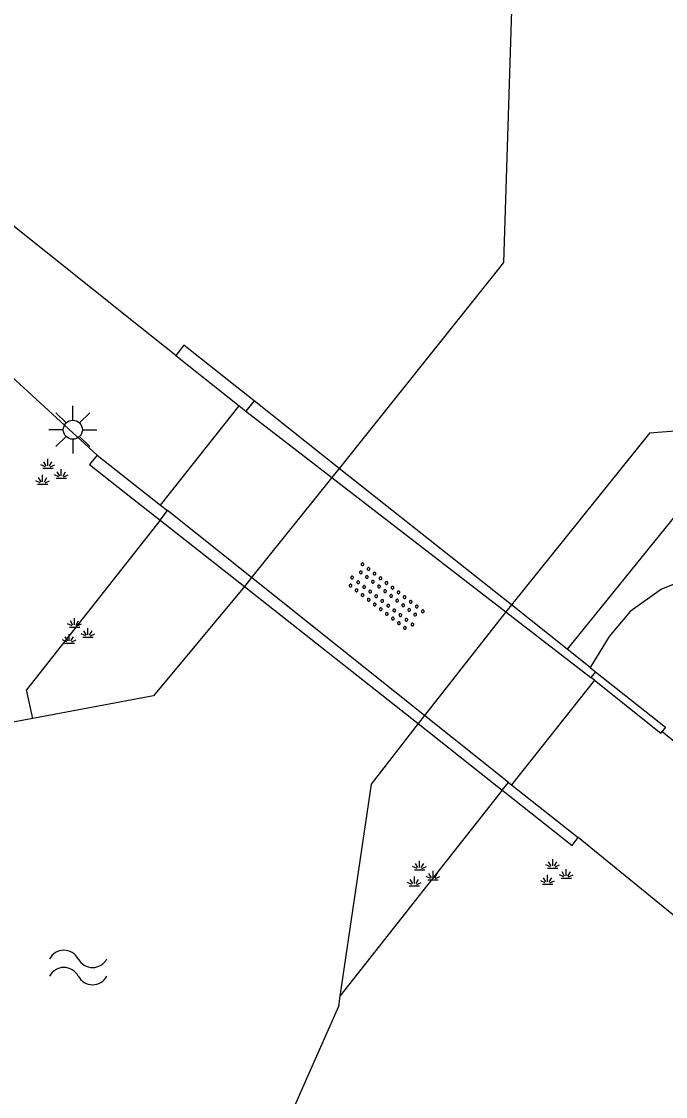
# Model space of a CAD drawing. Extents: x 131000 to 133013, y 393000 to 396501.
# Drawn here: x 131176.59 to 131193.43, y 394999.48 to 395027.58 of the extents above; entities that cross this region are included whole.
import ezdxf

# ---------------------------------------------------------------- set-up
doc = ezdxf.new("R2010")
doc.units = 0
for name, color, linetype in [('gg-afsc-erfafscheiding', 7, 'Continuous'), ('gg-knt-BGT kruinlijn', 7, 'Continuous'), ('gg-knt-verharding', 7, 'Continuous'), ('gg-kntw-beschoeiing', 7, 'Continuous'), ('gg-kwrk-kunstwerk', 7, 'Continuous'), ('gg-kwrk-kunstwerk niveau 01', 7, 'Continuous'), ('gt-grn-groengrens', 7, 'Continuous'), ('gt-grn-vlakafsluiter', 7, 'Continuous'), ('gt-symb-groenvak', 7, 'Continuous'), ('gt-symb-lichtmast', 7, 'Continuous'), ('gt-symb-overige verharding', 7, 'Continuous'), ('gt-symb-watersymbool', 7, 'Continuous')]:
    doc.layers.add(name, color=color, linetype=linetype)

# ---------------------------------------------------------------- blocks, each defined once
blk = doc.blocks.new('gt0-GRVAK')
at = {"layer": 'gt-symb-groenvak'}
for p, q in [((-0.091, 0.211), (-0.156, 0.322)), ((-0.047, 0.214), (-0.047, 0.393)), ((-0.004, 0.211), (0.061, 0.322)), ((-0.11, 0.189), (-0.228, 0.24)), ((-0.182, 0.153), (0.088, 0.153)), ((0.015, 0.189), (0.133, 0.24)), ((0.262, -0.052), (0.197, 0.059)), ((0.305, -0.049), (0.305, 0.13)), ((0.349, -0.052), (0.414, 0.059)), ((-0.245, -0.228), (-0.363, -0.177)), ((-0.318, -0.264), (-0.047, -0.264)), ((-0.226, -0.206), (-0.291, -0.095)), ((-0.183, -0.203), (-0.183, -0.024)), ((-0.139, -0.206), (-0.074, -0.095)), ((-0.12, -0.228), (-0.002, -0.177)), ((0.243, -0.074), (0.125, -0.023)), ((0.17, -0.11), (0.441, -0.11)), ((0.368, -0.074), (0.486, -0.023))]:
    blk.add_line(p, q, dxfattribs=at)
blk = doc.blocks.new('gt0-LMAST')
at = {"layer": 'gt-symb-lichtmast'}
for p, q in [((-0.005, 0.246), (-0.005, 0.621)), ((-0.182, 0.173), (-0.447, 0.438)), ((0.172, 0.173), (0.437, 0.438)), ((-0.255, -0.004), (-0.63, -0.004)), ((-0.182, -0.181), (-0.447, -0.446)), ((-0.005, -0.254), (-0.005, -0.629)), ((0.437, -0.446), (0.172, -0.181)), ((0.245, -0.004), (0.62, -0.004))]:
    blk.add_line(p, q, dxfattribs=at)
blk.add_circle((-0.005, -0.004), 0.25, dxfattribs=at)
blk = doc.blocks.new('gt0-OVH')
at = {"layer": 'gt-symb-overige verharding'}
for points in [[(-0.972, 0.298), (-0.967, 0.308), (-0.965, 0.319), (-0.966, 0.33), (-0.971, 0.34), (-0.978, 0.348), (-0.988, 0.353), (-0.999, 0.355), (-1.01, 0.354), (-1.02, 0.349), (-1.028, 0.342), (-1.033, 0.332), (-1.035, 0.321), (-1.034, 0.31), (-1.029, 0.3), (-1.022, 0.292), (-1.012, 0.287), (-1.001, 0.285), (-0.99, 0.286), (-0.98, 0.291)], [(-0.772, 0.298), (-0.767, 0.308), (-0.765, 0.319), (-0.766, 0.33), (-0.771, 0.34), (-0.778, 0.348), (-0.788, 0.353), (-0.799, 0.355), (-0.81, 0.354), (-0.82, 0.349), (-0.828, 0.342), (-0.833, 0.332), (-0.835, 0.321), (-0.834, 0.31), (-0.829, 0.3), (-0.822, 0.292), (-0.812, 0.287), (-0.801, 0.285), (-0.79, 0.286), (-0.78, 0.291)], [(-0.572, 0.298), (-0.567, 0.308), (-0.565, 0.319), (-0.566, 0.33), (-0.571, 0.34), (-0.578, 0.348), (-0.588, 0.353), (-0.599, 0.355), (-0.61, 0.354), (-0.62, 0.349), (-0.628, 0.342), (-0.633, 0.332), (-0.635, 0.321), (-0.634, 0.31), (-0.629, 0.3), (-0.622, 0.292), (-0.612, 0.287), (-0.601, 0.285), (-0.59, 0.286), (-0.58, 0.291)], [(-0.372, 0.298), (-0.367, 0.308), (-0.365, 0.319), (-0.366, 0.33), (-0.371, 0.34), (-0.378, 0.348), (-0.388, 0.353), (-0.399, 0.355), (-0.41, 0.354), (-0.42, 0.349), (-0.428, 0.342), (-0.433, 0.332), (-0.435, 0.321), (-0.434, 0.31), (-0.429, 0.3), (-0.422, 0.292), (-0.412, 0.287), (-0.401, 0.285), (-0.39, 0.286), (-0.38, 0.291)], [(-0.172, 0.298), (-0.167, 0.308), (-0.165, 0.319), (-0.166, 0.33), (-0.171, 0.34), (-0.178, 0.348), (-0.188, 0.353), (-0.199, 0.355), (-0.21, 0.354), (-0.22, 0.349), (-0.228, 0.342), (-0.233, 0.332), (-0.235, 0.321), (-0.234, 0.31), (-0.229, 0.3), (-0.222, 0.292), (-0.212, 0.287), (-0.201, 0.285), (-0.19, 0.286), (-0.18, 0.291)], [(0.028, 0.298), (0.033, 0.308), (0.035, 0.319), (0.034, 0.33), (0.029, 0.34), (0.022, 0.348), (0.012, 0.353), (0.001, 0.355), (-0.01, 0.354), (-0.02, 0.349), (-0.028, 0.342), (-0.033, 0.332), (-0.035, 0.321), (-0.034, 0.31), (-0.029, 0.3), (-0.022, 0.292), (-0.012, 0.287), (-0.001, 0.285), (0.01, 0.286), (0.02, 0.291)], [(0.228, 0.298), (0.233, 0.308), (0.235, 0.319), (0.234, 0.33), (0.229, 0.34), (0.222, 0.348), (0.212, 0.353), (0.201, 0.355), (0.19, 0.354), (0.18, 0.349), (0.172, 0.342), (0.167, 0.332), (0.165, 0.321), (0.166, 0.31), (0.171, 0.3), (0.178, 0.292), (0.188, 0.287), (0.199, 0.285), (0.21, 0.286), (0.22, 0.291)], [(0.428, 0.298), (0.433, 0.308), (0.435, 0.319), (0.434, 0.33), (0.429, 0.34), (0.422, 0.348), (0.412, 0.353), (0.401, 0.355), (0.39, 0.354), (0.38, 0.349), (0.372, 0.342), (0.367, 0.332), (0.365, 0.321), (0.366, 0.31), (0.371, 0.3), (0.378, 0.292), (0.388, 0.287), (0.399, 0.285), (0.41, 0.286), (0.42, 0.291)], [(0.628, 0.298), (0.633, 0.308), (0.635, 0.319), (0.634, 0.33), (0.629, 0.34), (0.622, 0.348), (0.612, 0.353), (0.601, 0.355), (0.59, 0.354), (0.58, 0.349), (0.572, 0.342), (0.567, 0.332), (0.565, 0.321), (0.566, 0.31), (0.571, 0.3), (0.578, 0.292), (0.588, 0.287), (0.599, 0.285), (0.61, 0.286), (0.62, 0.291)], [(0.828, 0.298), (0.833, 0.308), (0.835, 0.319), (0.834, 0.33), (0.829, 0.34), (0.822, 0.348), (0.812, 0.353), (0.801, 0.355), (0.79, 0.354), (0.78, 0.349), (0.772, 0.342), (0.767, 0.332), (0.765, 0.321), (0.766, 0.31), (0.771, 0.3), (0.778, 0.292), (0.788, 0.287), (0.799, 0.285), (0.81, 0.286), (0.82, 0.291)], [(1.028, 0.298), (1.033, 0.308), (1.035, 0.319), (1.034, 0.33), (1.029, 0.34), (1.022, 0.348), (1.012, 0.353), (1.001, 0.355), (0.99, 0.354), (0.98, 0.349), (0.972, 0.342), (0.967, 0.332), (0.965, 0.321), (0.966, 0.31), (0.971, 0.3), (0.978, 0.292), (0.988, 0.287), (0.999, 0.285), (1.01, 0.286), (1.02, 0.291)], [(-0.872, 0.106), (-0.867, 0.116), (-0.865, 0.126), (-0.866, 0.137), (-0.871, 0.147), (-0.878, 0.156), (-0.888, 0.161), (-0.899, 0.163), (-0.91, 0.162), (-0.92, 0.157), (-0.928, 0.15), (-0.933, 0.14), (-0.935, 0.129), (-0.934, 0.118), (-0.929, 0.108), (-0.922, 0.1), (-0.912, 0.095), (-0.901, 0.092), (-0.89, 0.094), (-0.88, 0.098)], [(-0.672, 0.106), (-0.667, 0.116), (-0.665, 0.126), (-0.666, 0.137), (-0.671, 0.147), (-0.678, 0.156), (-0.688, 0.161), (-0.699, 0.163), (-0.71, 0.162), (-0.72, 0.157), (-0.728, 0.15), (-0.733, 0.14), (-0.735, 0.129), (-0.734, 0.118), (-0.729, 0.108), (-0.722, 0.1), (-0.712, 0.095), (-0.701, 0.092), (-0.69, 0.094), (-0.68, 0.098)], [(-0.472, 0.106), (-0.467, 0.116), (-0.465, 0.126), (-0.466, 0.137), (-0.471, 0.147), (-0.478, 0.156), (-0.488, 0.161), (-0.499, 0.163), (-0.51, 0.162), (-0.52, 0.157), (-0.528, 0.15), (-0.533, 0.14), (-0.535, 0.129), (-0.534, 0.118), (-0.529, 0.108), (-0.522, 0.1), (-0.512, 0.095), (-0.501, 0.092), (-0.49, 0.094), (-0.48, 0.098)], [(-0.272, 0.106), (-0.267, 0.116), (-0.265, 0.126), (-0.266, 0.137), (-0.271, 0.147), (-0.278, 0.156), (-0.288, 0.161), (-0.299, 0.163), (-0.31, 0.162), (-0.32, 0.157), (-0.328, 0.15), (-0.333, 0.14), (-0.335, 0.129), (-0.334, 0.118), (-0.329, 0.108), (-0.322, 0.1), (-0.312, 0.095), (-0.301, 0.092), (-0.29, 0.094), (-0.28, 0.098)], [(-0.072, 0.106), (-0.067, 0.116), (-0.065, 0.126), (-0.066, 0.137), (-0.071, 0.147), (-0.078, 0.156), (-0.088, 0.161), (-0.099, 0.163), (-0.11, 0.162), (-0.12, 0.157), (-0.128, 0.15), (-0.133, 0.14), (-0.135, 0.129), (-0.134, 0.118), (-0.129, 0.108), (-0.122, 0.1), (-0.112, 0.095), (-0.101, 0.092), (-0.09, 0.094), (-0.08, 0.098)], [(0.128, 0.106), (0.133, 0.116), (0.135, 0.126), (0.134, 0.137), (0.129, 0.147), (0.122, 0.156), (0.112, 0.161), (0.101, 0.163), (0.09, 0.162), (0.08, 0.157), (0.072, 0.15), (0.067, 0.14), (0.065, 0.129), (0.066, 0.118), (0.071, 0.108), (0.078, 0.1), (0.088, 0.095), (0.099, 0.092), (0.11, 0.094), (0.12, 0.098)], [(0.328, 0.106), (0.333, 0.116), (0.335, 0.126), (0.334, 0.137), (0.329, 0.147), (0.322, 0.156), (0.312, 0.161), (0.301, 0.163), (0.29, 0.162), (0.28, 0.157), (0.272, 0.15), (0.267, 0.14), (0.265, 0.129), (0.266, 0.118), (0.271, 0.108), (0.278, 0.1), (0.288, 0.095), (0.299, 0.092), (0.31, 0.094), (0.32, 0.098)], [(0.528, 0.106), (0.533, 0.116), (0.535, 0.126), (0.534, 0.137), (0.529, 0.147), (0.522, 0.156), (0.512, 0.161), (0.501, 0.163), (0.49, 0.162), (0.48, 0.157), (0.472, 0.15), (0.467, 0.14), (0.465, 0.129), (0.466, 0.118), (0.471, 0.108), (0.478, 0.1), (0.488, 0.095), (0.499, 0.092), (0.51, 0.094), (0.52, 0.098)], [(0.728, 0.106), (0.733, 0.116), (0.735, 0.126), (0.734, 0.137), (0.729, 0.147), (0.722, 0.156), (0.712, 0.161), (0.701, 0.163), (0.69, 0.162), (0.68, 0.157), (0.672, 0.15), (0.667, 0.14), (0.665, 0.129), (0.666, 0.118), (0.671, 0.108), (0.678, 0.1), (0.688, 0.095), (0.699, 0.092), (0.71, 0.094), (0.72, 0.098)], [(0.928, 0.106), (0.933, 0.116), (0.935, 0.126), (0.934, 0.137), (0.929, 0.147), (0.922, 0.156), (0.912, 0.161), (0.901, 0.163), (0.89, 0.162), (0.88, 0.157), (0.872, 0.15), (0.867, 0.14), (0.865, 0.129), (0.866, 0.118), (0.871, 0.108), (0.878, 0.1), (0.888, 0.095), (0.899, 0.092), (0.91, 0.094), (0.92, 0.098)], [(-0.972, -0.142), (-0.967, -0.132), (-0.965, -0.121), (-0.966, -0.11), (-0.971, -0.1), (-0.978, -0.092), (-0.988, -0.087), (-0.999, -0.085), (-1.01, -0.086), (-1.02, -0.091), (-1.028, -0.098), (-1.033, -0.108), (-1.035, -0.119), (-1.034, -0.13), (-1.029, -0.14), (-1.022, -0.148), (-1.012, -0.153), (-1.001, -0.155), (-0.99, -0.154), (-0.98, -0.149)], [(-0.872, -0.334), (-0.867, -0.324), (-0.865, -0.314), (-0.866, -0.303), (-0.871, -0.293), (-0.878, -0.284), (-0.888, -0.279), (-0.899, -0.277), (-0.91, -0.278), (-0.92, -0.283), (-0.928, -0.29), (-0.933, -0.3), (-0.935, -0.311), (-0.934, -0.322), (-0.929, -0.332), (-0.922, -0.34), (-0.912, -0.345), (-0.901, -0.348), (-0.89, -0.346), (-0.88, -0.342)], [(-0.772, -0.142), (-0.767, -0.132), (-0.765, -0.121), (-0.766, -0.11), (-0.771, -0.1), (-0.778, -0.092), (-0.788, -0.087), (-0.799, -0.085), (-0.81, -0.086), (-0.82, -0.091), (-0.828, -0.098), (-0.833, -0.108), (-0.835, -0.119), (-0.834, -0.13), (-0.829, -0.14), (-0.822, -0.148), (-0.812, -0.153), (-0.801, -0.155), (-0.79, -0.154), (-0.78, -0.149)], [(-0.672, -0.334), (-0.667, -0.324), (-0.665, -0.314), (-0.666, -0.303), (-0.671, -0.293), (-0.678, -0.284), (-0.688, -0.279), (-0.699, -0.277), (-0.71, -0.278), (-0.72, -0.283), (-0.728, -0.29), (-0.733, -0.3), (-0.735, -0.311), (-0.734, -0.322), (-0.729, -0.332), (-0.722, -0.34), (-0.712, -0.345), (-0.701, -0.348), (-0.69, -0.346), (-0.68, -0.342)], [(-0.572, -0.142), (-0.567, -0.132), (-0.565, -0.121), (-0.566, -0.11), (-0.571, -0.1), (-0.578, -0.092), (-0.588, -0.087), (-0.599, -0.085), (-0.61, -0.086), (-0.62, -0.091), (-0.628, -0.098), (-0.633, -0.108), (-0.635, -0.119), (-0.634, -0.13), (-0.629, -0.14), (-0.622, -0.148), (-0.612, -0.153), (-0.601, -0.155), (-0.59, -0.154), (-0.58, -0.149)], [(-0.472, -0.334), (-0.467, -0.324), (-0.465, -0.314), (-0.466, -0.303), (-0.471, -0.293), (-0.478, -0.284), (-0.488, -0.279), (-0.499, -0.277), (-0.51, -0.278), (-0.52, -0.283), (-0.528, -0.29), (-0.533, -0.3), (-0.535, -0.311), (-0.534, -0.322), (-0.529, -0.332), (-0.522, -0.34), (-0.512, -0.345), (-0.501, -0.348), (-0.49, -0.346), (-0.48, -0.342)], [(-0.372, -0.142), (-0.367, -0.132), (-0.365, -0.121), (-0.366, -0.11), (-0.371, -0.1), (-0.378, -0.092), (-0.388, -0.087), (-0.399, -0.085), (-0.41, -0.086), (-0.42, -0.091), (-0.428, -0.098), (-0.433, -0.108), (-0.435, -0.119), (-0.434, -0.13), (-0.429, -0.14), (-0.422, -0.148), (-0.412, -0.153), (-0.401, -0.155), (-0.39, -0.154), (-0.38, -0.149)], [(-0.272, -0.334), (-0.267, -0.324), (-0.265, -0.314), (-0.266, -0.303), (-0.271, -0.293), (-0.278, -0.284), (-0.288, -0.279), (-0.299, -0.277), (-0.31, -0.278), (-0.32, -0.283), (-0.328, -0.29), (-0.333, -0.3), (-0.335, -0.311), (-0.334, -0.322), (-0.329, -0.332), (-0.322, -0.34), (-0.312, -0.345), (-0.301, -0.348), (-0.29, -0.346), (-0.28, -0.342)], [(-0.172, -0.142), (-0.167, -0.132), (-0.165, -0.121), (-0.166, -0.11), (-0.171, -0.1), (-0.178, -0.092), (-0.188, -0.087), (-0.199, -0.085), (-0.21, -0.086), (-0.22, -0.091), (-0.228, -0.098), (-0.233, -0.108), (-0.235, -0.119), (-0.234, -0.13), (-0.229, -0.14), (-0.222, -0.148), (-0.212, -0.153), (-0.201, -0.155), (-0.19, -0.154), (-0.18, -0.149)], [(-0.072, -0.334), (-0.067, -0.324), (-0.065, -0.314), (-0.066, -0.303), (-0.071, -0.293), (-0.078, -0.284), (-0.088, -0.279), (-0.099, -0.277), (-0.11, -0.278), (-0.12, -0.283), (-0.128, -0.29), (-0.133, -0.3), (-0.135, -0.311), (-0.134, -0.322), (-0.129, -0.332), (-0.122, -0.34), (-0.112, -0.345), (-0.101, -0.348), (-0.09, -0.346), (-0.08, -0.342)], [(0.028, -0.142), (0.033, -0.132), (0.035, -0.121), (0.034, -0.11), (0.029, -0.1), (0.022, -0.092), (0.012, -0.087), (0.001, -0.085), (-0.01, -0.086), (-0.02, -0.091), (-0.028, -0.098), (-0.033, -0.108), (-0.035, -0.119), (-0.034, -0.13), (-0.029, -0.14), (-0.022, -0.148), (-0.012, -0.153), (-0.001, -0.155), (0.01, -0.154), (0.02, -0.149)], [(0.128, -0.334), (0.133, -0.324), (0.135, -0.314), (0.134, -0.303), (0.129, -0.293), (0.122, -0.284), (0.112, -0.279), (0.101, -0.277), (0.09, -0.278), (0.08, -0.283), (0.072, -0.29), (0.067, -0.3), (0.065, -0.311), (0.066, -0.322), (0.071, -0.332), (0.078, -0.34), (0.088, -0.345), (0.099, -0.348), (0.11, -0.346), (0.12, -0.342)], [(0.228, -0.142), (0.233, -0.132), (0.235, -0.121), (0.234, -0.11), (0.229, -0.1), (0.222, -0.092), (0.212, -0.087), (0.201, -0.085), (0.19, -0.086), (0.18, -0.091), (0.172, -0.098), (0.167, -0.108), (0.165, -0.119), (0.166, -0.13), (0.171, -0.14), (0.178, -0.148), (0.188, -0.153), (0.199, -0.155), (0.21, -0.154), (0.22, -0.149)], [(0.328, -0.334), (0.333, -0.324), (0.335, -0.314), (0.334, -0.303), (0.329, -0.293), (0.322, -0.284), (0.312, -0.279), (0.301, -0.277), (0.29, -0.278), (0.28, -0.283), (0.272, -0.29), (0.267, -0.3), (0.265, -0.311), (0.266, -0.322), (0.271, -0.332), (0.278, -0.34), (0.288, -0.345), (0.299, -0.348), (0.31, -0.346), (0.32, -0.342)], [(0.428, -0.142), (0.433, -0.132), (0.435, -0.121), (0.434, -0.11), (0.429, -0.1), (0.422, -0.092), (0.412, -0.087), (0.401, -0.085), (0.39, -0.086), (0.38, -0.091), (0.372, -0.098), (0.367, -0.108), (0.365, -0.119), (0.366, -0.13), (0.371, -0.14), (0.378, -0.148), (0.388, -0.153), (0.399, -0.155), (0.41, -0.154), (0.42, -0.149)], [(0.528, -0.334), (0.533, -0.324), (0.535, -0.314), (0.534, -0.303), (0.529, -0.293), (0.522, -0.284), (0.512, -0.279), (0.501, -0.277), (0.49, -0.278), (0.48, -0.283), (0.472, -0.29), (0.467, -0.3), (0.465, -0.311), (0.466, -0.322), (0.471, -0.332), (0.478, -0.34), (0.488, -0.345), (0.499, -0.348), (0.51, -0.346), (0.52, -0.342)], [(0.628, -0.142), (0.633, -0.132), (0.635, -0.121), (0.634, -0.11), (0.629, -0.1), (0.622, -0.092), (0.612, -0.087), (0.601, -0.085), (0.59, -0.086), (0.58, -0.091), (0.572, -0.098), (0.567, -0.108), (0.565, -0.119), (0.566, -0.13), (0.571, -0.14), (0.578, -0.148), (0.588, -0.153), (0.599, -0.155), (0.61, -0.154), (0.62, -0.149)], [(0.728, -0.334), (0.733, -0.324), (0.735, -0.314), (0.734, -0.303), (0.729, -0.293), (0.722, -0.284), (0.712, -0.279), (0.701, -0.277), (0.69, -0.278), (0.68, -0.283), (0.672, -0.29), (0.667, -0.3), (0.665, -0.311), (0.666, -0.322), (0.671, -0.332), (0.678, -0.34), (0.688, -0.345), (0.699, -0.348), (0.71, -0.346), (0.72, -0.342)], [(0.828, -0.142), (0.833, -0.132), (0.835, -0.121), (0.834, -0.11), (0.829, -0.1), (0.822, -0.092), (0.812, -0.087), (0.801, -0.085), (0.79, -0.086), (0.78, -0.091), (0.772, -0.098), (0.767, -0.108), (0.765, -0.119), (0.766, -0.13), (0.771, -0.14), (0.778, -0.148), (0.788, -0.153), (0.799, -0.155), (0.81, -0.154), (0.82, -0.149)], [(0.928, -0.334), (0.933, -0.324), (0.935, -0.314), (0.934, -0.303), (0.929, -0.293), (0.922, -0.284), (0.912, -0.279), (0.901, -0.277), (0.89, -0.278), (0.88, -0.283), (0.872, -0.29), (0.867, -0.3), (0.865, -0.311), (0.866, -0.322), (0.871, -0.332), (0.878, -0.34), (0.888, -0.345), (0.899, -0.348), (0.91, -0.346), (0.92, -0.342)], [(1.028, -0.142), (1.033, -0.132), (1.035, -0.121), (1.034, -0.11), (1.029, -0.1), (1.022, -0.092), (1.012, -0.087), (1.001, -0.085), (0.99, -0.086), (0.98, -0.091), (0.972, -0.098), (0.967, -0.108), (0.965, -0.119), (0.966, -0.13), (0.971, -0.14), (0.978, -0.148), (0.988, -0.153), (0.999, -0.155), (1.01, -0.154), (1.02, -0.149)]]:
    blk.add_lwpolyline(points, close=True, dxfattribs=at)
blk = doc.blocks.new('gt0-WA')
at = {"layer": 'gt-symb-watersymbool'}
for centre, start, end in [((-0.323, 0.022), 28.0725, 151.9275), ((0.427, 0.422), 208.0725, 331.9275), ((-0.323, -0.428), 28.0725, 151.9275), ((0.427, -0.028), 208.0725, 331.9275)]:
    blk.add_arc(centre, 0.425, start, end, dxfattribs=at)

msp = doc.modelspace()

# ---------------------------------------------------------------- linework, layer by layer
at = {"layer": 'gg-afsc-erfafscheiding'}
for p, q in [((131179.695, 395019.59), (131173.073, 395024.85)), ((131180.629, 395018.848), (131179.695, 395019.59)), ((131180.216, 395014.544), (131176.718, 395010.107)), ((131189.162, 395007.489), (131184.916, 395002.101))]:
    msp.add_line(p, q, dxfattribs=at)
msp.add_lwpolyline([(131217.168, 394985.172), (131198.811, 395000), (131191.145, 395006.246)], dxfattribs=at)
at = {"layer": 'gg-knt-BGT kruinlijn'}
msp.add_lwpolyline([(131205.191, 395010.304), (131202.926, 395011.215), (131200.047, 395012.443), (131199.109, 395012.796), (131198.151, 395013.062), (131197.733, 395013.14), (131196.738, 395013.24), (131195.102, 395013.224), (131194.116, 395013.058), (131193.326, 395012.744), (131192.509, 395012.159), (131191.959, 395011.501), (131191.463, 395010.694)], dxfattribs=at)
at = {"layer": 'gg-knt-verharding'}
msp.add_line((131193.339, 395009.017), (131222.895, 394985.319), dxfattribs=at)
msp.add_lwpolyline([(131178.568, 395016.243), (131176.121, 395018.487), (131155.962, 395034.463)], dxfattribs=at)
at = {"layer": 'gg-kntw-beschoeiing'}
for p, q in [((131188.899, 395020.908), (131184.899, 395015.898)), ((131184.899, 395015.898), (131184.707, 395015.659)), ((131184.707, 395015.659), (131182.608, 395013.043)), ((131182.608, 395013.043), (131182.421, 395012.81)), ((131189.403, 395012.329), (131189.258, 395012.146)), ((131189.258, 395012.146), (131187.127, 395009.44)), ((131187.127, 395009.44), (131186.963, 395009.232))]:
    msp.add_line(p, q, dxfattribs=at)
for points in [[(131176.595, 395063.099), (131178.507, 395059.949), (131189.447, 395029.249), (131189.194, 395021.278), (131188.899, 395020.908)], [(131227.951, 395020.665), (131225.066, 395012.454), (131222.876, 395010.354), (131220.032, 395010.267), (131199.763, 395017.353), (131193.008, 395016.817), (131189.403, 395012.329)], [(131182.421, 395012.81), (131180.044, 395009.953), (131176.885, 395009.363)], [(131176.885, 395009.363), (131175.324, 395009.072), (131172.164, 395007.53), (131164.695, 395000)], [(131186.963, 395009.232), (131185.738, 395007.648), (131184.916, 395002.101)], [(131184.916, 395002.101), (131184.876, 395001.833), (131184.069, 395000)], [(131184.069, 395000), (131183.309, 394998.274), (131179.741, 394993.717), (131177.151, 394990.931), (131173.955, 394988.703), (131166.918, 394986.313), (131151.655, 394984.572)]]:
    msp.add_lwpolyline(points, dxfattribs=at)
at = {"layer": 'gg-kwrk-kunstwerk'}
for p, q in [((131180.629, 395018.848), (131182.286, 395017.532)), ((131182.673, 395017.662), (131182.181, 395018.051)), ((131178.568, 395016.243), (131180.229, 395014.937)), ((131179.492, 395015.114), (131180.216, 395014.544)), ((131191.603, 395010.583), (131193.43, 395009.132)), ((131193.43, 395009.132), (131193.339, 395009.017)), ((131189.162, 395007.489), (131189.226, 395007.439)), ((131189.401, 395007.628), (131191.145, 395006.246))]:
    msp.add_line(p, q, dxfattribs=at)
for points in [[(131182.181, 395018.051), (131180.839, 395019.114), (131180.629, 395018.848)], [(131178.568, 395016.243), (131178.372, 395015.995), (131179.492, 395015.114)], [(131191.57, 395010.36), (131193.309, 395008.979), (131193.339, 395009.017)], [(131189.226, 395007.439), (131190.986, 395006.045), (131191.145, 395006.246)]]:
    msp.add_lwpolyline(points, dxfattribs=at)
at = {"layer": 'gg-kwrk-kunstwerk niveau 01'}
for p, q in [((131182.673, 395017.662), (131182.46, 395017.393)), ((131184.899, 395015.898), (131182.673, 395017.662)), ((131180.229, 395014.937), (131182.286, 395017.532)), ((131182.286, 395017.532), (131182.46, 395017.393)), ((131182.46, 395017.393), (131184.707, 395015.659)), ((131189.403, 395012.329), (131184.899, 395015.898)), ((131184.707, 395015.659), (131189.258, 395012.146)), ((131180.216, 395014.544), (131180.412, 395014.793)), ((131180.229, 395014.937), (131180.412, 395014.793)), ((131182.608, 395013.043), (131180.412, 395014.793)), ((131180.216, 395014.544), (131182.421, 395012.81)), ((131182.421, 395012.81), (131186.963, 395009.232)), ((131187.127, 395009.44), (131182.608, 395013.043)), ((131190.858, 395011.174), (131189.403, 395012.329)), ((131189.258, 395012.146), (131191.481, 395010.43)), ((131191.463, 395010.694), (131190.858, 395011.174)), ((131191.463, 395010.694), (131191.603, 395010.583)), ((131191.603, 395010.583), (131191.481, 395010.43)), ((131191.57, 395010.36), (131189.401, 395007.628)), ((131191.57, 395010.36), (131191.481, 395010.43)), ((131189.322, 395007.691), (131187.127, 395009.44)), ((131186.963, 395009.232), (131189.162, 395007.489)), ((131189.162, 395007.489), (131189.322, 395007.691)), ((131189.322, 395007.691), (131189.401, 395007.628))]:
    msp.add_line(p, q, dxfattribs=at)
at = {"layer": 'gt-grn-groengrens'}
msp.add_lwpolyline([(131230.282, 395021.753), (131226.441, 395011.001), (131223.385, 395008.469), (131220.594, 395008.081), (131219.064, 395008.467), (131199.405, 395015.225), (131193.858, 395014.878), (131190.858, 395011.174)], dxfattribs=at)
at = {"layer": 'gt-grn-vlakafsluiter'}
msp.add_line((131176.885, 395009.363), (131176.718, 395010.107), dxfattribs=at)

# ---------------------------------------------------------------- block references
at = {"layer": 'gt-symb-groenvak'}
for p in [(131177.327, 395015.75), (131178.024, 395011.592), (131187.046, 395005.251), (131190.529, 395005.294)]:
    msp.add_blockref('gt0-GRVAK', p, dxfattribs=at)
at = {"layer": 'gt-symb-lichtmast'}
msp.add_blockref('gt0-LMAST', (131177.938, 395016.912), dxfattribs=at)
at = {"layer": 'gt-symb-overige verharding', "rotation": -37.8900628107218}
msp.add_blockref('gt0-OVH', (131186.097, 395012.526), dxfattribs=at)
at = {"layer": 'gt-symb-watersymbool'}
msp.add_blockref('gt0-WA', (131178.022, 395002.855), dxfattribs=at)

doc.saveas('drawing.dxf')
